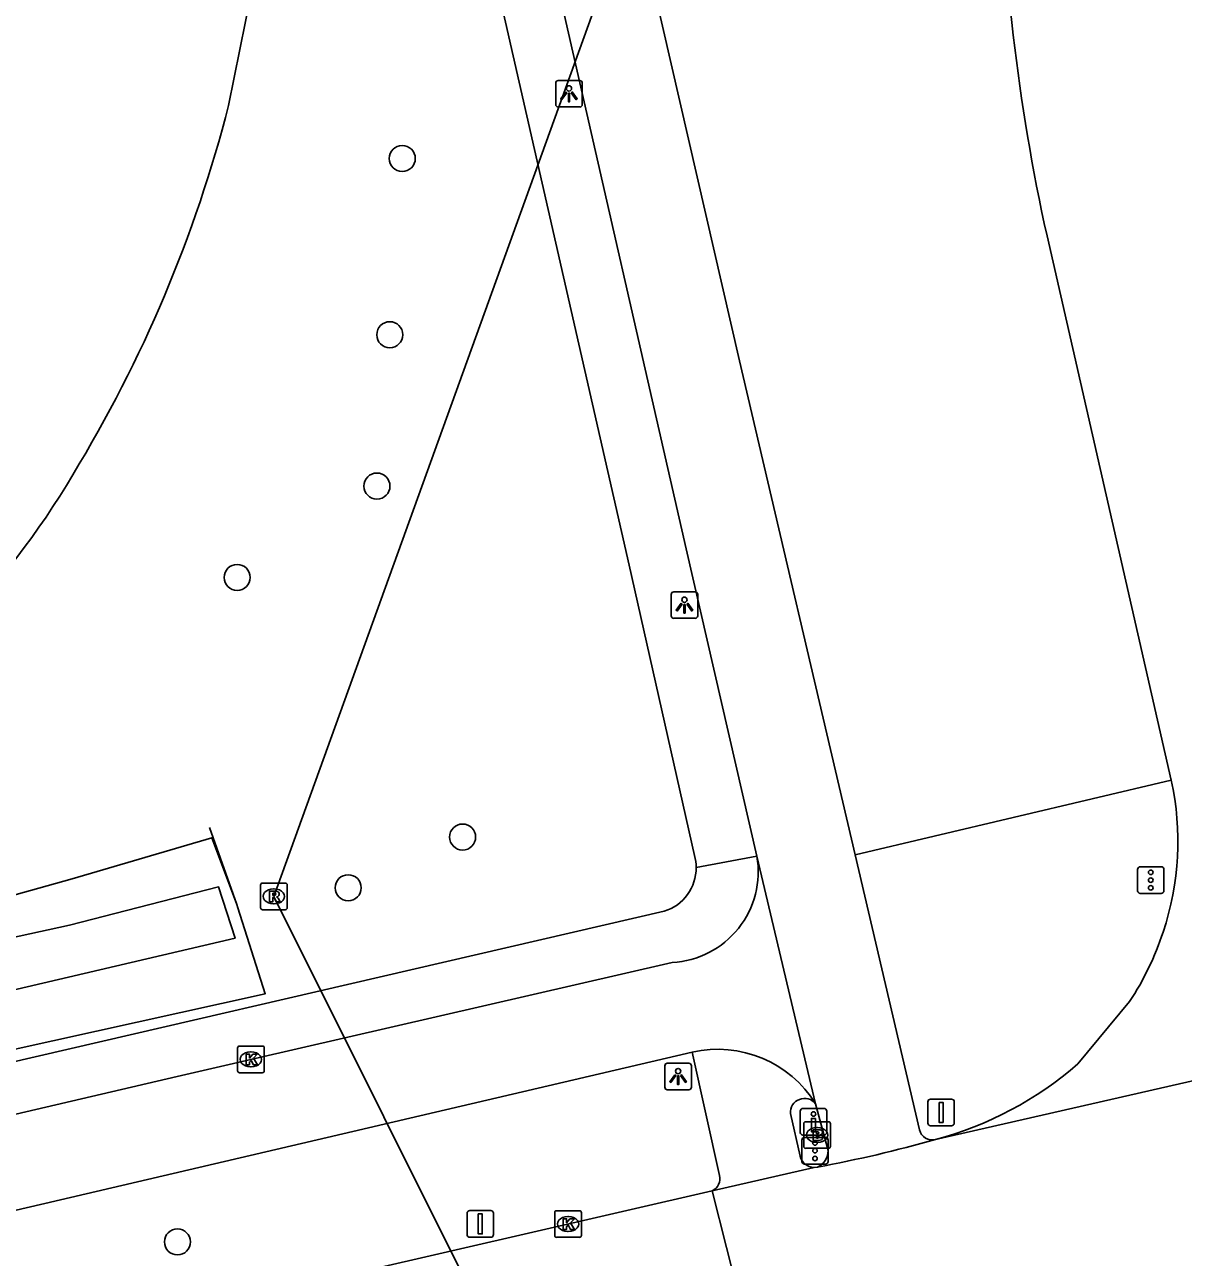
# Model space of a CAD drawing. Extents: x 156414 to 157775, y 382335 to 383765.
# Drawn here: x 157322.06 to 157365.58, y 383077.4 to 383123.7 of the extents above; entities that cross this region are included whole.
import ezdxf

# ---------------------------------------------------------------- set-up
doc = ezdxf.new("R2010")
doc.units = 0
for name, color, linetype in [('IMGEO_Boom', 7, 'Continuous'), ('IMGEO_Brandkraan', 7, 'Continuous'), ('IMGEO_Drukknoppaal', 7, 'Continuous'), ('IMGEO_Duiker', 7, 'Continuous'), ('IMGEO_Fietspad_gesloten', 7, 'Continuous'), ('IMGEO_Grasland_agrarisch', 7, 'Continuous'), ('IMGEO_Kolk', 7, 'Continuous'), ('IMGEO_Lichtpunt', 7, 'Continuous'), ('IMGEO_Meer_plas_ven_vijver', 7, 'Continuous'), ('IMGEO_Rijbaan_lokaal_gesloten', 7, 'Continuous'), ('IMGEO_Rijbaan_regionaal_gesloten', 7, 'Continuous'), ('IMGEO_Rioolput', 7, 'Continuous'), ('IMGEO_Stuw', 7, 'Continuous'), ('IMGEO_Verkeersbordpaal', 7, 'Continuous'), ('IMGEO_Verkeerseiland_groen', 7, 'Continuous'), ('IMGEO_Verkeersregelinstallatiepaal', 7, 'Continuous'), ('IMGEO_Voetpad_open', 7, 'Continuous'), ('IMGEO_Waterloop', 7, 'Continuous')]:
    doc.layers.add(name, color=color, linetype=linetype)

msp = doc.modelspace()

# ---------------------------------------------------------------- linework, layer by layer
at = {"layer": 'IMGEO_Boom'}
for centre in [(157336.244, 383118.669), (157335.775, 383112.051), (157335.293, 383106.366), (157330.045, 383102.935), (157338.511, 383093.184), (157334.214, 383091.278), (157327.801, 383077.978)]:
    msp.add_circle(centre, 0.489, dxfattribs=at)
at = {"layer": 'IMGEO_Brandkraan'}
for p, q in [((157351.322, 383081.566), (157351.322, 383082.418)), ((157351.397, 383082.492), (157352.249, 383082.492)), ((157352.323, 383082.418), (157352.323, 383081.566)), ((157351.81, 383082.272), (157351.835, 383082.272)), ((157352.249, 383081.492), (157351.397, 383081.492)), ((157351.833, 383081.712), (157351.808, 383081.712))]:
    msp.add_line(p, q, dxfattribs=at)
for points in [[(157351.322, 383081.566), (157351.322, 383082.418)], [(157351.397, 383082.492), (157352.249, 383082.492)], [(157352.323, 383082.418), (157352.323, 383081.566)], [(157351.67, 383082.192), (157351.67, 383081.792), (157351.883, 383081.792)], [(157351.901, 383082.192), (157351.67, 383082.192)], [(157351.849, 383082.111), (157351.795, 383082.111), (157351.795, 383082.035)], [(157351.795, 383082.035), (157351.848, 383082.035)], [(157351.857, 383081.959), (157351.795, 383081.959), (157351.795, 383081.878)], [(157351.795, 383081.878), (157351.857, 383081.878)], [(157352.249, 383081.492), (157351.397, 383081.492)]]:
    msp.add_lwpolyline(points, dxfattribs=at)
for centre, radius, start, end in [((157351.399, 383082.416), 0.0765, 91.552, 178.448), ((157351.399, 383082.416), 0.0765, 91.552, 178.448), ((157352.247, 383082.416), 0.0765, 1.552, 88.448), ((157352.247, 383082.416), 0.0765, 1.552, 88.448), ((157351.85, 383082.073), 0.0379, 267.8285, 90.9355), ((157351.858, 383081.918), 0.0404, 269.8759, 90.5077), ((157351.905, 383082.047), 0.145, 59.4692, 91.5367), ((157351.93, 383082.094), 0.0922, 285.5137, 58.1501), ((157351.935, 383081.902), 0.105, 301.3115, 78.989), ((157351.399, 383081.568), 0.0765, 181.552, 268.448), ((157351.399, 383081.568), 0.0765, 181.552, 268.448), ((157351.889, 383082.043), 0.251, 268.6676, 293.5347), ((157352.247, 383081.568), 0.0765, 271.552, 358.448), ((157352.247, 383081.568), 0.0765, 271.552, 358.448)]:
    msp.add_arc(centre, radius, start, end, dxfattribs=at)
for centre, major_axis, ratio, start_param, end_param in [((157351.809, 383081.992), (-0.387, 0.002), 0.722429, 4.712389, 7.853982), ((157351.834, 383081.992), (-0.39, 0.002), 0.717154, 1.570796, 4.712389)]:
    msp.add_ellipse(centre, major_axis=major_axis, ratio=ratio, start_param=start_param, end_param=end_param, dxfattribs=at)
at = {"layer": 'IMGEO_Drukknoppaal'}
for p, q in [((157351.193, 383082.092), (157351.193, 383082.892)), ((157351.193, 383082.892), (157351.193, 383082.092)), ((157351.293, 383082.992), (157352.083, 383082.992)), ((157352.083, 383082.992), (157351.293, 383082.992)), ((157352.183, 383082.892), (157352.183, 383082.092)), ((157352.183, 383082.092), (157352.183, 383082.892)), ((157352.083, 383081.992), (157351.293, 383081.992)), ((157351.293, 383081.992), (157352.083, 383081.992))]:
    msp.add_line(p, q, dxfattribs=at)
msp.add_lwpolyline([(157351.763, 383082.617), (157351.763, 383082.117), (157351.613, 383082.117), (157351.613, 383082.617), (157351.763, 383082.617)], dxfattribs=at)
msp.add_circle((157351.688, 383082.782), 0.085, dxfattribs=at)
for centre, start, end in [((157351.293, 383082.892), 90, 180), ((157351.293, 383082.892), 90, 180), ((157352.083, 383082.892), 0, 90), ((157352.083, 383082.892), 360, 90), ((157351.293, 383082.092), 180, 270), ((157351.293, 383082.092), 180, 270), ((157352.083, 383082.092), 270, 0), ((157352.083, 383082.092), 270, 0)]:
    msp.add_arc(centre, 0.1, start, end, dxfattribs=at)
at = {"layer": 'IMGEO_Duiker'}
for points in [[(157331.424, 383090.956), (157348.473, 383138.2), (157357.496, 383171.335)], [(157331.424, 383090.956), (157339.687, 383074.398), (157352.629, 383043.538), (157399.811, 383104.95), (157401.879, 383105.374), (157402.531, 383105.507)]]:
    msp.add_lwpolyline(points, dxfattribs=at)
at = {"layer": 'IMGEO_Fietspad_gesloten'}
for points in [[(157353.25, 383092.521), (157348.908, 383111.076), (157345.082, 383127.73), (157344.958, 383128.506)], [(157349.565, 383092.464), (157346.905, 383104.013), (157342.065, 383125.257)], [(157355.67, 383082.182), (157353.25, 383092.521)], [(157349.565, 383092.464), (157351.769, 383083.165)], [(157346.382, 383088.468), (157330.561, 383084.833), (157327.788, 383084.187), (157301.826, 383078.134), (157273.05, 383071.462), (157243.302, 383064.59), (157214.533, 383057.957), (157184.84, 383051.1), (157156.104, 383044.505), (157143.182, 383041.477)], [(157146.809, 383038.714), (157252.088, 383062.977), (157322.818, 383079.421), (157347.135, 383085.108)], [(157351.769, 383083.165), (157352.238, 383081.413)]]:
    msp.add_lwpolyline(points, dxfattribs=at)
for centre, radius, start, end in [((157346.187, 383091.889), 3.427, 273.2689, 9.6532), ((157348.083, 383080.872), 4.341, 31.889, 102.6151), ((157356.143, 383082.29), 0.485, 192.905, 284.7731), ((157351.565, 383081.402), 0.673, 293.8401, 0.9577)]:
    msp.add_arc(centre, radius, start, end, dxfattribs=at)
at = {"layer": 'IMGEO_Grasland_agrarisch'}
msp.add_lwpolyline([(157308.128, 383087.648), (157308.119, 383087.687), (157316.815, 383089.643), (157323.848, 383091.616), (157329.091, 383093.158), (157330.031, 383090.649), (157330.071, 383090.525), (157331.099, 383087.301), (157307.272, 383082.019)], dxfattribs=at)
at = {"layer": 'IMGEO_Kolk'}
for p, q in [((157330.06, 383084.407), (157330.06, 383085.259)), ((157330.135, 383085.333), (157330.987, 383085.333)), ((157330.548, 383085.113), (157330.573, 383085.113)), ((157331.061, 383085.259), (157331.061, 383084.407)), ((157330.987, 383084.333), (157330.135, 383084.333)), ((157330.571, 383084.553), (157330.546, 383084.553)), ((157341.969, 383078.223), (157341.969, 383079.075)), ((157342.044, 383079.149), (157342.896, 383079.149)), ((157342.97, 383079.075), (157342.97, 383078.223)), ((157342.457, 383078.929), (157342.482, 383078.929)), ((157342.896, 383078.149), (157342.044, 383078.149)), ((157342.48, 383078.369), (157342.455, 383078.369))]:
    msp.add_line(p, q, dxfattribs=at)
for points in [[(157330.06, 383084.407), (157330.06, 383085.259)], [(157330.135, 383085.333), (157330.987, 383085.333)], [(157331.061, 383085.259), (157331.061, 383084.407)], [(157330.381, 383085.033), (157330.504, 383085.033), (157330.504, 383084.882), (157330.634, 383085.033), (157330.798, 383085.033), (157330.652, 383084.882), (157330.805, 383084.633), (157330.653, 383084.633), (157330.568, 383084.797), (157330.504, 383084.73), (157330.504, 383084.633), (157330.381, 383084.633), (157330.381, 383085.033)], [(157330.987, 383084.333), (157330.135, 383084.333)], [(157341.969, 383078.223), (157341.969, 383079.075)], [(157342.044, 383079.149), (157342.896, 383079.149)], [(157342.97, 383079.075), (157342.97, 383078.223)], [(157342.29, 383078.849), (157342.413, 383078.849), (157342.413, 383078.698), (157342.543, 383078.849), (157342.707, 383078.849), (157342.561, 383078.698), (157342.714, 383078.449), (157342.562, 383078.449), (157342.477, 383078.613), (157342.413, 383078.546), (157342.413, 383078.449), (157342.29, 383078.449), (157342.29, 383078.849)], [(157342.896, 383078.149), (157342.044, 383078.149)]]:
    msp.add_lwpolyline(points, dxfattribs=at)
for centre, start, end in [((157330.137, 383085.257), 91.552, 178.448), ((157330.137, 383085.257), 91.552, 178.448), ((157330.985, 383085.257), 1.552, 88.448), ((157330.985, 383085.257), 1.552, 88.448), ((157330.137, 383084.409), 181.552, 268.448), ((157330.137, 383084.409), 181.552, 268.448), ((157330.985, 383084.409), 271.552, 358.448), ((157330.985, 383084.409), 271.552, 358.448), ((157342.046, 383079.073), 91.552, 178.448), ((157342.046, 383079.073), 91.552, 178.448), ((157342.894, 383079.073), 1.552, 88.448), ((157342.894, 383079.073), 1.552, 88.448), ((157342.046, 383078.225), 181.552, 268.448), ((157342.046, 383078.225), 181.552, 268.448), ((157342.894, 383078.225), 271.552, 358.448), ((157342.894, 383078.225), 271.552, 358.448)]:
    msp.add_arc(centre, 0.0765, start, end, dxfattribs=at)
for centre, major_axis, ratio, start_param, end_param in [((157330.547, 383084.833), (-0.387, 0.002), 0.722429, 4.712389, 7.853982), ((157330.572, 383084.833), (-0.39, 0.002), 0.717154, 1.570796, 4.712389), ((157342.456, 383078.649), (-0.387, 0.002), 0.722429, 4.712389, 7.853982), ((157342.481, 383078.649), (-0.39, 0.002), 0.717154, 1.570796, 4.712389)]:
    msp.add_ellipse(centre, major_axis=major_axis, ratio=ratio, start_param=start_param, end_param=end_param, dxfattribs=at)
at = {"layer": 'IMGEO_Lichtpunt'}
for p, q in [((157342.007, 383121.506), (157342.007, 383120.699)), ((157342.007, 383121.506), (157342.007, 383120.699)), ((157342.909, 383121.601), (157342.101, 383121.601)), ((157342.909, 383121.601), (157342.101, 383121.601)), ((157343.003, 383120.699), (157343.003, 383121.506)), ((157343.003, 383120.699), (157343.003, 383121.506)), ((157342.101, 383120.605), (157342.909, 383120.605)), ((157342.101, 383120.605), (157342.909, 383120.605)), ((157346.343, 383102.3), (157346.343, 383101.493)), ((157346.343, 383102.3), (157346.343, 383101.493)), ((157347.245, 383102.395), (157346.437, 383102.395)), ((157347.245, 383102.395), (157346.437, 383102.395)), ((157347.339, 383101.493), (157347.339, 383102.3)), ((157347.339, 383101.493), (157347.339, 383102.3)), ((157346.437, 383101.399), (157347.245, 383101.399)), ((157346.437, 383101.399), (157347.245, 383101.399)), ((157347.007, 383084.688), (157346.199, 383084.688)), ((157347.007, 383084.688), (157346.199, 383084.688)), ((157346.105, 383084.593), (157346.105, 383083.786)), ((157346.105, 383084.593), (157346.105, 383083.786)), ((157347.101, 383083.786), (157347.101, 383084.593)), ((157347.101, 383083.786), (157347.101, 383084.593)), ((157346.199, 383083.692), (157347.007, 383083.692)), ((157346.199, 383083.692), (157347.007, 383083.692))]:
    msp.add_line(p, q, dxfattribs=at)
for points in [[(157342.381, 383121.17), (157342.42, 383121.142), (157342.232, 383120.88), (157342.194, 383120.907), (157342.381, 383121.17)], [(157342.483, 383121.122), (157342.53, 383121.122), (157342.53, 383120.8), (157342.483, 383120.8), (157342.483, 383121.122)], [(157342.593, 383121.142), (157342.631, 383121.169), (157342.818, 383120.907), (157342.779, 383120.879), (157342.593, 383121.142)], [(157346.717, 383101.964), (157346.756, 383101.936), (157346.568, 383101.674), (157346.53, 383101.701), (157346.717, 383101.964)], [(157346.819, 383101.916), (157346.866, 383101.916), (157346.866, 383101.594), (157346.819, 383101.594), (157346.819, 383101.916)], [(157346.929, 383101.936), (157346.967, 383101.963), (157347.154, 383101.701), (157347.115, 383101.673), (157346.929, 383101.936)], [(157346.479, 383084.257), (157346.518, 383084.229), (157346.33, 383083.967), (157346.292, 383083.994), (157346.479, 383084.257)], [(157346.581, 383084.209), (157346.628, 383084.209), (157346.628, 383083.887), (157346.581, 383083.887), (157346.581, 383084.209)], [(157346.691, 383084.229), (157346.729, 383084.256), (157346.916, 383083.994), (157346.877, 383083.966), (157346.691, 383084.229)]]:
    msp.add_lwpolyline(points, dxfattribs=at)
for centre in [(157342.506, 383121.304), (157346.842, 383102.098), (157346.604, 383084.391)]:
    msp.add_circle(centre, 0.0994, dxfattribs=at)
for centre, start, end in [((157342.101, 383121.506), 90, 180), ((157342.101, 383121.506), 90, 180), ((157342.909, 383121.506), 0, 90), ((157342.909, 383121.506), 0, 90), ((157342.101, 383120.699), 180, 270), ((157342.101, 383120.699), 180, 270), ((157342.909, 383120.699), 270, 0), ((157342.909, 383120.699), 270, 360), ((157346.437, 383102.3), 90, 180), ((157346.437, 383102.3), 90, 180), ((157347.245, 383102.3), 0, 90), ((157347.245, 383102.3), 0, 90), ((157346.437, 383101.493), 180, 270), ((157346.437, 383101.493), 180, 270), ((157347.245, 383101.493), 270, 0), ((157347.245, 383101.493), 270, 360), ((157346.199, 383084.593), 90, 180), ((157346.199, 383084.593), 90, 180), ((157347.007, 383084.593), 0, 90), ((157347.007, 383084.593), 0, 90), ((157346.199, 383083.786), 180, 270), ((157346.199, 383083.786), 180, 270), ((157347.007, 383083.786), 270, 0), ((157347.007, 383083.786), 270, 360)]:
    msp.add_arc(centre, 0.0946, start, end, dxfattribs=at)
at = {"layer": 'IMGEO_Meer_plas_ven_vijver'}
msp.add_lwpolyline([(157331.908, 383131.82), (157331.636, 383130.139), (157329.722, 383120.666)], dxfattribs=at)
for centre, radius, start, end in [((157280.282, 383133.349), 51.041, 328.6478, 345.6125), ((157299.34, 383121.172), 28.434, 299.4433, 329.6207)]:
    msp.add_arc(centre, radius, start, end, dxfattribs=at)
at = {"layer": 'IMGEO_Rijbaan_lokaal_gesloten'}
for points in [[(157365.122, 383095.32), (157360.458, 383115.766)], [(157363.561, 383087.006), (157361.617, 383084.661)]]:
    msp.add_lwpolyline(points, dxfattribs=at)
for centre, radius, start, end in [((157431.817, 383131.631), 73.101, 180.55608, 192.53491), ((157354.696, 383093.017), 10.678, 341.4246, 12.4539), ((157354.218, 383093.109), 11.16, 326.8454, 341.7585), ((157352.853, 383094.711), 13.335, 284.8337, 311.0887)]:
    msp.add_arc(centre, radius, start, end, dxfattribs=at)
at = {"layer": 'IMGEO_Rijbaan_regionaal_gesloten'}
for points in [[(157356.267, 383081.821), (157375.309, 383086.163)], [(157347.885, 383079.898), (157351.708, 383080.773)], [(157351.708, 383080.773), (157351.837, 383080.786)], [(157150.615, 383032.201), (157153.136, 383032.737), (157250.826, 383055.368), (157295.594, 383067.589), (157303.756, 383069.649), (157324.8, 383074.573), (157347.885, 383079.898)], [(157347.885, 383079.898), (157349.498, 383073.507)]]:
    msp.add_lwpolyline(points, dxfattribs=at)
msp.add_arc((157342.502, 383130.74), 50.819, 280.585, 285.7158, dxfattribs=at)
at = {"layer": 'IMGEO_Rioolput'}
for p, q in [((157330.923, 383090.53), (157330.923, 383091.382)), ((157330.998, 383091.456), (157331.85, 383091.456)), ((157331.411, 383091.236), (157331.436, 383091.236)), ((157331.924, 383091.382), (157331.924, 383090.53)), ((157331.434, 383090.676), (157331.409, 383090.676)), ((157331.85, 383090.456), (157330.998, 383090.456))]:
    msp.add_line(p, q, dxfattribs=at)
for points in [[(157330.923, 383090.53), (157330.923, 383091.382)], [(157330.998, 383091.456), (157331.85, 383091.456)], [(157331.512, 383091.154), (157331.26, 383091.156), (157331.26, 383090.756)], [(157331.924, 383091.382), (157331.924, 383090.53)], [(157331.26, 383090.756), (157331.384, 383090.756), (157331.384, 383090.918), (157331.395, 383090.918)], [(157331.438, 383091.075), (157331.384, 383091.075), (157331.384, 383090.994)], [(157331.384, 383090.994), (157331.436, 383090.994)], [(157331.442, 383090.889), (157331.513, 383090.756), (157331.653, 383090.756), (157331.588, 383090.882)], [(157331.85, 383090.456), (157330.998, 383090.456)]]:
    msp.add_lwpolyline(points, dxfattribs=at)
for centre, radius, start, end in [((157331, 383091.38), 0.0765, 91.552, 178.448), ((157331, 383091.38), 0.0765, 91.552, 178.448), ((157331.511, 383091.044), 0.109, 350.3612, 89.416), ((157331.848, 383091.38), 0.0765, 1.552, 88.448), ((157331.848, 383091.38), 0.0765, 1.552, 88.448), ((157331.394, 383090.865), 0.0533, 26.0293, 88.6989), ((157331.42, 383091.183), 0.19, 274.7715, 282.9687), ((157331.444, 383090.979), 0.0964, 77.0061, 93.1865), ((157331.458, 383091.036), 0.0378, 276.6634, 79.6772), ((157331.509, 383091.044), 0.112, 277.5842, 350.9817), ((157331.493, 383090.829), 0.108, 29.5134, 73.7905), ((157331, 383090.532), 0.0765, 181.552, 268.448), ((157331, 383090.532), 0.0765, 181.552, 268.448), ((157331.848, 383090.532), 0.0765, 271.552, 358.448), ((157331.848, 383090.532), 0.0765, 271.552, 358.448)]:
    msp.add_arc(centre, radius, start, end, dxfattribs=at)
for centre, major_axis, ratio, start_param, end_param in [((157331.41, 383090.956), (-0.387, 0.002), 0.722429, 4.712389, 7.853982), ((157331.435, 383090.956), (-0.39, 0.002), 0.717154, 1.570796, 4.712389)]:
    msp.add_ellipse(centre, major_axis=major_axis, ratio=ratio, start_param=start_param, end_param=end_param, dxfattribs=at)
at = {"layer": 'IMGEO_Stuw'}
msp.add_lwpolyline([(157331.099, 383087.301), (157330.071, 383090.525), (157330.031, 383090.649), (157329.005, 383093.54)], dxfattribs=at)
at = {"layer": 'IMGEO_Verkeersbordpaal'}
for p, q in [((157355.983, 383082.44), (157355.983, 383083.24)), ((157355.983, 383083.24), (157355.983, 383082.44)), ((157356.083, 383083.34), (157356.873, 383083.34)), ((157356.873, 383083.34), (157356.083, 383083.34)), ((157356.973, 383083.24), (157356.973, 383082.44)), ((157356.973, 383082.44), (157356.973, 383083.24)), ((157356.873, 383082.34), (157356.083, 383082.34)), ((157356.083, 383082.34), (157356.873, 383082.34)), ((157338.779, 383079.153), (157339.569, 383079.153)), ((157339.569, 383079.153), (157338.779, 383079.153)), ((157338.679, 383078.253), (157338.679, 383079.053)), ((157338.679, 383079.053), (157338.679, 383078.253)), ((157339.669, 383079.053), (157339.669, 383078.253)), ((157339.669, 383078.253), (157339.669, 383079.053)), ((157339.569, 383078.153), (157338.779, 383078.153)), ((157338.779, 383078.153), (157339.569, 383078.153))]:
    msp.add_line(p, q, dxfattribs=at)
for points in [[(157356.403, 383083.215), (157356.553, 383083.215), (157356.553, 383082.465), (157356.403, 383082.465), (157356.403, 383083.215)], [(157339.099, 383079.028), (157339.249, 383079.028), (157339.249, 383078.278), (157339.099, 383078.278), (157339.099, 383079.028)]]:
    msp.add_lwpolyline(points, dxfattribs=at)
for centre, start, end in [((157356.083, 383083.24), 90, 180), ((157356.083, 383083.24), 90, 180), ((157356.873, 383083.24), 0, 90), ((157356.873, 383083.24), 360, 90), ((157356.083, 383082.44), 180, 270), ((157356.083, 383082.44), 180, 270), ((157356.873, 383082.44), 270, 0), ((157356.873, 383082.44), 270, 0), ((157338.779, 383079.053), 90, 180), ((157338.779, 383079.053), 90, 180), ((157339.569, 383079.053), 0, 90), ((157339.569, 383079.053), 360, 90), ((157338.779, 383078.253), 180, 270), ((157338.779, 383078.253), 180, 270), ((157339.569, 383078.253), 270, 0), ((157339.569, 383078.253), 270, 0)]:
    msp.add_arc(centre, 0.1, start, end, dxfattribs=at)
at = {"layer": 'IMGEO_Verkeerseiland_groen'}
msp.add_lwpolyline([(157353.25, 383092.521), (157365.122, 383095.32)], dxfattribs=at)
at = {"layer": 'IMGEO_Verkeersregelinstallatiepaal'}
for p, q in [((157363.959, 383092.067), (157364.749, 383092.067)), ((157364.749, 383092.067), (157363.959, 383092.067)), ((157363.859, 383091.167), (157363.859, 383091.967)), ((157363.859, 383091.967), (157363.859, 383091.167)), ((157364.849, 383091.967), (157364.849, 383091.167)), ((157364.849, 383091.167), (157364.849, 383091.967)), ((157364.749, 383091.067), (157363.959, 383091.067)), ((157363.959, 383091.067), (157364.749, 383091.067)), ((157351.35, 383081.902), (157352.14, 383081.902)), ((157352.14, 383081.902), (157351.35, 383081.902)), ((157351.25, 383081.002), (157351.25, 383081.802)), ((157351.25, 383081.802), (157351.25, 383081.002)), ((157352.24, 383081.802), (157352.24, 383081.002)), ((157352.24, 383081.002), (157352.24, 383081.802)), ((157352.14, 383080.902), (157351.35, 383080.902)), ((157351.35, 383080.902), (157352.14, 383080.902))]:
    msp.add_line(p, q, dxfattribs=at)
for centre in [(157364.354, 383091.857), (157364.354, 383091.567), (157364.354, 383091.277), (157351.745, 383081.692), (157351.745, 383081.402), (157351.745, 383081.112)]:
    msp.add_circle(centre, 0.085, dxfattribs=at)
for centre, start, end in [((157363.959, 383091.967), 90, 180), ((157363.959, 383091.967), 90, 180), ((157364.749, 383091.967), 0, 90), ((157364.749, 383091.967), 360, 90), ((157363.959, 383091.167), 180, 270), ((157363.959, 383091.167), 180, 270), ((157364.749, 383091.167), 270, 0), ((157364.749, 383091.167), 270, 0), ((157351.35, 383081.802), 90, 180), ((157351.35, 383081.802), 90, 180), ((157352.14, 383081.802), 0, 90), ((157352.14, 383081.802), 360, 90), ((157351.35, 383081.002), 180, 270), ((157351.35, 383081.002), 180, 270), ((157352.14, 383081.002), 270, 0), ((157352.14, 383081.002), 270, 0)]:
    msp.add_arc(centre, 0.1, start, end, dxfattribs=at)
at = {"layer": 'IMGEO_Voetpad_open'}
for points in [[(157347.222, 383092.488), (157344.76, 383103.396), (157339.837, 383125.065), (157338.755, 383130.957)], [(157347.284, 383092.04), (157349.565, 383092.464)], [(157143.371, 383043.516), (157237.399, 383065.213), (157314.285, 383083.041), (157346.085, 383090.397)], [(157348.158, 383080.475), (157347.135, 383085.108)], [(157350.82, 383082.796), (157351.186, 383081.192)]]:
    msp.add_lwpolyline(points, dxfattribs=at)
for centre, radius, start, end in [((157345.587, 383092.033), 1.697, 0.2224, 15.5361), ((157345.568, 383092.033), 1.716, 287.5254, 0.2334), ((157351.351, 383082.836), 0.532, 38.1961, 184.299), ((157351.716, 383081.318), 0.545, 193.361, 269.1322), ((157347.676, 383080.35), 0.498, 294.849, 14.5098)]:
    msp.add_arc(centre, radius, start, end, dxfattribs=at)
at = {"layer": 'IMGEO_Waterloop'}
msp.add_lwpolyline([(157306.431, 383086.097), (157323.741, 383089.875), (157329.347, 383091.312), (157329.963, 383089.382), (157308.074, 383084.269)], dxfattribs=at)

doc.saveas('drawing.dxf')
